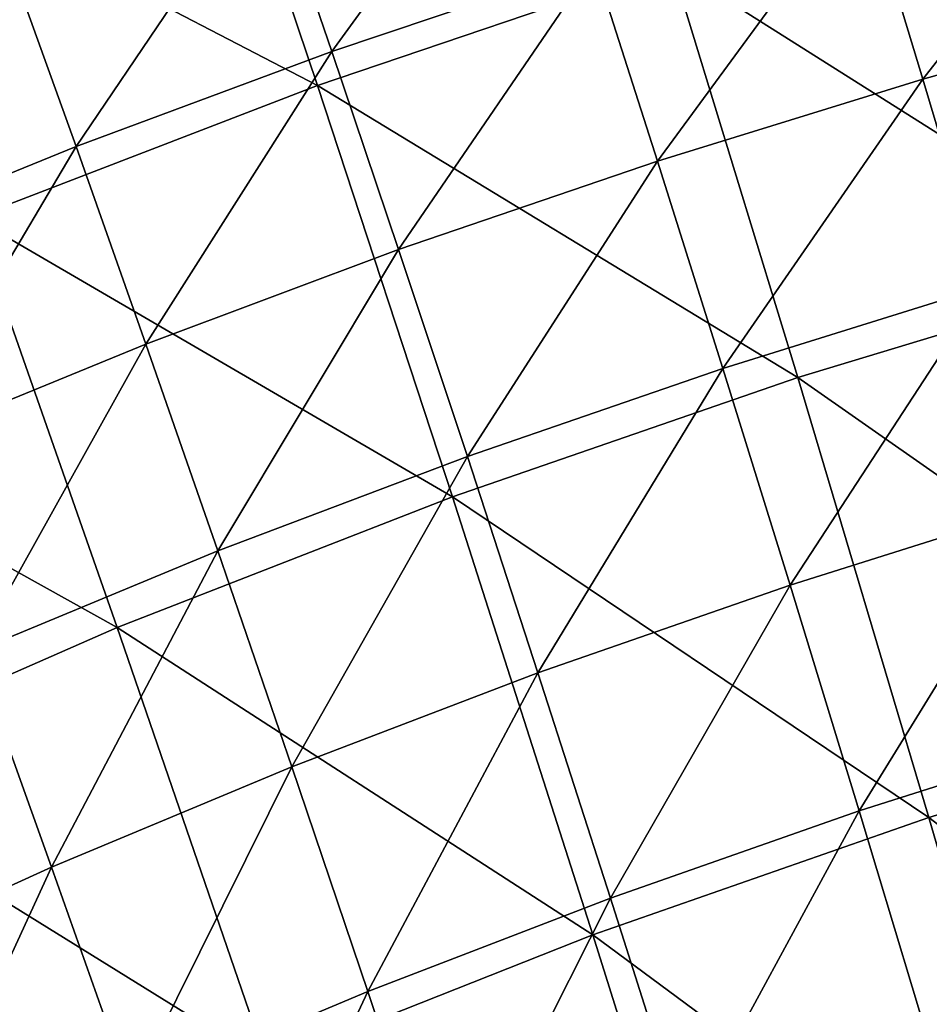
# Model space of a CAD drawing. Header units: millimetres. Extents: x -300 to 300, y -500 to 500.
# Tile 699 of 988: x -119 to -99, y 408 to 430. Entities that reach past the tile are written whole.
import ezdxf

# ---------------------------------------------------------------- set-up
doc = ezdxf.new("R2010")
doc.units = ezdxf.units.MM
doc.header["$LTSCALE"] = 81.481481
doc.layers.add('20', color=7, linetype='CONTINUOUS')
doc.layers.add('22', color=7, linetype='CONTINUOUS')

msp = doc.modelspace()

# ---------------------------------------------------------------- linework, layer by layer
at = {"layer": '20', "color": 7, "linetype": 'CONTINUOUS'}
for points in [[(-123.286, 434.487, 50.024), (-112.479, 428.874, 53.174), (-115.377, 437.485, 50.162), (-123.286, 434.487, 50.024)], [(-112.479, 428.874, 53.174), (-104.513, 431.58, 53.306), (-115.377, 437.485, 50.162), (-112.479, 428.874, 53.174)], [(-120.202, 425.903, 53.034), (-112.479, 428.874, 53.174), (-123.286, 434.487, 50.024), (-120.202, 425.903, 53.034)], [(-104.513, 431.58, 53.306), (-93.686, 424.732, 56.213), (-96.3, 434.027, 53.429), (-104.513, 431.58, 53.306)], [(-112.479, 428.874, 53.174), (-101.686, 422.312, 56.088), (-104.513, 431.58, 53.306), (-112.479, 428.874, 53.174)], [(-101.686, 422.312, 56.088), (-93.686, 424.732, 56.213), (-104.513, 431.58, 53.306), (-101.686, 422.312, 56.088)], [(-120.202, 425.903, 53.034), (-109.447, 419.635, 55.955), (-112.479, 428.874, 53.174), (-120.202, 425.903, 53.034)], [(-109.447, 419.635, 55.955), (-101.686, 422.312, 56.088), (-112.479, 428.874, 53.174), (-109.447, 419.635, 55.955)], [(-127.684, 422.662, 52.886), (-116.974, 416.699, 55.813), (-120.202, 425.903, 53.034), (-127.684, 422.662, 52.886)], [(-116.974, 416.699, 55.813), (-109.447, 419.635, 55.955), (-120.202, 425.903, 53.034), (-116.974, 416.699, 55.813)], [(-101.686, 422.312, 56.088), (-90.965, 414.815, 58.772), (-93.686, 424.732, 56.213), (-101.686, 422.312, 56.088)], [(-124.267, 413.497, 55.664), (-116.974, 416.699, 55.813), (-127.684, 422.662, 52.886), (-124.267, 413.497, 55.664)], [(-109.447, 419.635, 55.955), (-98.741, 412.426, 58.648), (-101.686, 422.312, 56.088), (-109.447, 419.635, 55.955)], [(-98.741, 412.426, 58.648), (-90.965, 414.815, 58.772), (-101.686, 422.312, 56.088), (-98.741, 412.426, 58.648)], [(-116.974, 416.699, 55.813), (-106.288, 409.787, 58.514), (-109.447, 419.635, 55.955), (-116.974, 416.699, 55.813)], [(-106.288, 409.787, 58.514), (-98.741, 412.426, 58.648), (-109.447, 419.635, 55.955), (-106.288, 409.787, 58.514)], [(-124.267, 413.497, 55.664), (-113.607, 406.892, 58.372), (-116.974, 416.699, 55.813), (-124.267, 413.497, 55.664)], [(-113.607, 406.892, 58.372), (-106.288, 409.787, 58.514), (-116.974, 416.699, 55.813), (-113.607, 406.892, 58.372)], [(-98.741, 412.426, 58.648), (-88.142, 404.294, 61.116), (-90.965, 414.815, 58.772), (-98.741, 412.426, 58.648)], [(-120.702, 403.737, 58.223), (-113.607, 406.892, 58.372), (-124.267, 413.497, 55.664), (-120.702, 403.737, 58.223)], [(-106.288, 409.787, 58.514), (-95.685, 401.943, 60.992), (-98.741, 412.426, 58.648), (-106.288, 409.787, 58.514)], [(-95.685, 401.943, 60.992), (-88.142, 404.294, 61.116), (-98.741, 412.426, 58.648), (-95.685, 401.943, 60.992)], [(-113.607, 406.892, 58.372), (-103.007, 399.347, 60.86), (-106.288, 409.787, 58.514), (-113.607, 406.892, 58.372)], [(-103.007, 399.347, 60.86), (-95.685, 401.943, 60.992), (-106.288, 409.787, 58.514), (-103.007, 399.347, 60.86)]]:
    msp.add_3dface(points, dxfattribs=at)
at = {"layer": '22', "color": 7, "linetype": 'CONTINUOUS'}
for points in [[(-113.601, 433.865, 35.664), (-107.642, 435.855, 35.767), (-112.151, 429.636, 37.229), (-113.601, 433.865, 35.664)], [(-112.151, 429.636, 37.229), (-107.642, 435.855, 35.767), (-106.26, 431.624, 37.332), (-112.151, 429.636, 37.229)], [(-100.227, 433.468, 37.43), (-94.05, 435.172, 37.524), (-98.877, 429.016, 38.942), (-100.227, 433.468, 37.43)], [(-98.877, 429.016, 38.942), (-94.05, 435.172, 37.524), (-92.777, 430.717, 39.035), (-98.877, 429.016, 38.942)], [(-119.416, 431.728, 35.557), (-113.601, 433.865, 35.664), (-117.9, 427.503, 37.123), (-119.416, 431.728, 35.557)], [(-117.9, 427.503, 37.123), (-113.601, 433.865, 35.664), (-112.151, 429.636, 37.229), (-117.9, 427.503, 37.123)], [(-106.26, 431.624, 37.332), (-100.227, 433.468, 37.43), (-104.835, 427.176, 38.844), (-106.26, 431.624, 37.332)], [(-104.835, 427.176, 38.844), (-100.227, 433.468, 37.43), (-98.877, 429.016, 38.942), (-104.835, 427.176, 38.844)], [(-123.509, 425.222, 37.013), (-119.416, 431.728, 35.557), (-117.9, 427.503, 37.123), (-123.509, 425.222, 37.013)], [(-112.151, 429.636, 37.229), (-106.26, 431.624, 37.332), (-110.653, 425.192, 38.742), (-112.151, 429.636, 37.229)], [(-110.653, 425.192, 38.742), (-106.26, 431.624, 37.332), (-104.835, 427.176, 38.844), (-110.653, 425.192, 38.742)], [(-98.877, 429.016, 38.942), (-92.777, 430.717, 39.035), (-97.486, 424.35, 40.399), (-98.877, 429.016, 38.942)], [(-117.9, 427.503, 37.123), (-112.151, 429.636, 37.229), (-116.333, 423.064, 38.635), (-117.9, 427.503, 37.123)], [(-116.333, 423.064, 38.635), (-112.151, 429.636, 37.229), (-110.653, 425.192, 38.742), (-116.333, 423.064, 38.635)], [(-104.835, 427.176, 38.844), (-98.877, 429.016, 38.942), (-103.367, 422.515, 40.301), (-104.835, 427.176, 38.844)], [(-103.367, 422.515, 40.301), (-98.877, 429.016, 38.942), (-97.486, 424.35, 40.399), (-103.367, 422.515, 40.301)], [(-123.509, 425.222, 37.013), (-117.9, 427.503, 37.123), (-121.876, 420.79, 38.526), (-123.509, 425.222, 37.013)], [(-121.876, 420.79, 38.526), (-117.9, 427.503, 37.123), (-116.333, 423.064, 38.635), (-121.876, 420.79, 38.526)], [(-110.653, 425.192, 38.742), (-104.835, 427.176, 38.844), (-109.11, 420.538, 40.2), (-110.653, 425.192, 38.742)], [(-109.11, 420.538, 40.2), (-104.835, 427.176, 38.844), (-103.367, 422.515, 40.301), (-109.11, 420.538, 40.2)], [(-116.333, 423.064, 38.635), (-110.653, 425.192, 38.742), (-114.718, 418.418, 40.094), (-116.333, 423.064, 38.635)], [(-114.718, 418.418, 40.094), (-110.653, 425.192, 38.742), (-109.11, 420.538, 40.2), (-114.718, 418.418, 40.094)], [(-103.367, 422.515, 40.301), (-97.486, 424.35, 40.399), (-101.858, 417.646, 41.704), (-103.367, 422.515, 40.301)], [(-101.858, 417.646, 41.704), (-97.486, 424.35, 40.399), (-96.057, 419.474, 41.801), (-101.858, 417.646, 41.704)], [(-121.876, 420.79, 38.526), (-116.333, 423.064, 38.635), (-120.191, 416.152, 39.984), (-121.876, 420.79, 38.526)], [(-120.191, 416.152, 39.984), (-116.333, 423.064, 38.635), (-114.718, 418.418, 40.094), (-120.191, 416.152, 39.984)], [(-109.11, 420.538, 40.2), (-103.367, 422.515, 40.301), (-107.523, 415.678, 41.603), (-109.11, 420.538, 40.2)], [(-107.523, 415.678, 41.603), (-103.367, 422.515, 40.301), (-101.858, 417.646, 41.704), (-107.523, 415.678, 41.603)], [(-114.718, 418.418, 40.094), (-109.11, 420.538, 40.2), (-113.056, 413.567, 41.498), (-114.718, 418.418, 40.094)], [(-113.056, 413.567, 41.498), (-109.11, 420.538, 40.2), (-107.523, 415.678, 41.603), (-113.056, 413.567, 41.498)], [(-101.858, 417.646, 41.704), (-96.057, 419.474, 41.801), (-100.308, 412.574, 43.052), (-101.858, 417.646, 41.704)], [(-100.308, 412.574, 43.052), (-96.057, 419.474, 41.801), (-94.591, 414.393, 43.148), (-100.308, 412.574, 43.052)], [(-120.191, 416.152, 39.984), (-114.718, 418.418, 40.094), (-118.456, 411.312, 41.388), (-120.191, 416.152, 39.984)], [(-118.456, 411.312, 41.388), (-114.718, 418.418, 40.094), (-113.056, 413.567, 41.498), (-118.456, 411.312, 41.388)], [(-107.523, 415.678, 41.603), (-101.858, 417.646, 41.704), (-105.893, 410.616, 42.951), (-107.523, 415.678, 41.603)], [(-105.893, 410.616, 42.951), (-101.858, 417.646, 41.704), (-100.308, 412.574, 43.052), (-105.893, 410.616, 42.951)], [(-123.725, 408.911, 41.276), (-120.191, 416.152, 39.984), (-118.456, 411.312, 41.388), (-123.725, 408.911, 41.276)], [(-113.056, 413.567, 41.498), (-107.523, 415.678, 41.603), (-111.348, 408.517, 42.847), (-113.056, 413.567, 41.498)], [(-111.348, 408.517, 42.847), (-107.523, 415.678, 41.603), (-105.893, 410.616, 42.951), (-111.348, 408.517, 42.847)], [(-100.308, 412.574, 43.052), (-94.591, 414.393, 43.148), (-98.72, 407.303, 44.345), (-100.308, 412.574, 43.052)], [(-118.456, 411.312, 41.388), (-113.056, 413.567, 41.498), (-116.673, 406.275, 42.738), (-118.456, 411.312, 41.388)], [(-116.673, 406.275, 42.738), (-113.056, 413.567, 41.498), (-111.348, 408.517, 42.847), (-116.673, 406.275, 42.738)], [(-105.893, 410.616, 42.951), (-100.308, 412.574, 43.052), (-104.222, 405.358, 44.245), (-105.893, 410.616, 42.951)], [(-104.222, 405.358, 44.245), (-100.308, 412.574, 43.052), (-98.72, 407.303, 44.345), (-104.222, 405.358, 44.245)], [(-123.725, 408.911, 41.276), (-118.456, 411.312, 41.388), (-121.869, 403.888, 42.626), (-123.725, 408.911, 41.276)], [(-121.869, 403.888, 42.626), (-118.456, 411.312, 41.388), (-116.673, 406.275, 42.738), (-121.869, 403.888, 42.626)], [(-111.348, 408.517, 42.847), (-105.893, 410.616, 42.951), (-109.596, 403.272, 44.141), (-111.348, 408.517, 42.847)], [(-109.596, 403.272, 44.141), (-105.893, 410.616, 42.951), (-104.222, 405.358, 44.245), (-109.596, 403.272, 44.141)], [(-116.673, 406.275, 42.738), (-111.348, 408.517, 42.847), (-114.843, 401.046, 44.033), (-116.673, 406.275, 42.738)], [(-114.843, 401.046, 44.033), (-111.348, 408.517, 42.847), (-109.596, 403.272, 44.141), (-114.843, 401.046, 44.033)]]:
    msp.add_3dface(points, dxfattribs=at)

doc.saveas('drawing.dxf')
